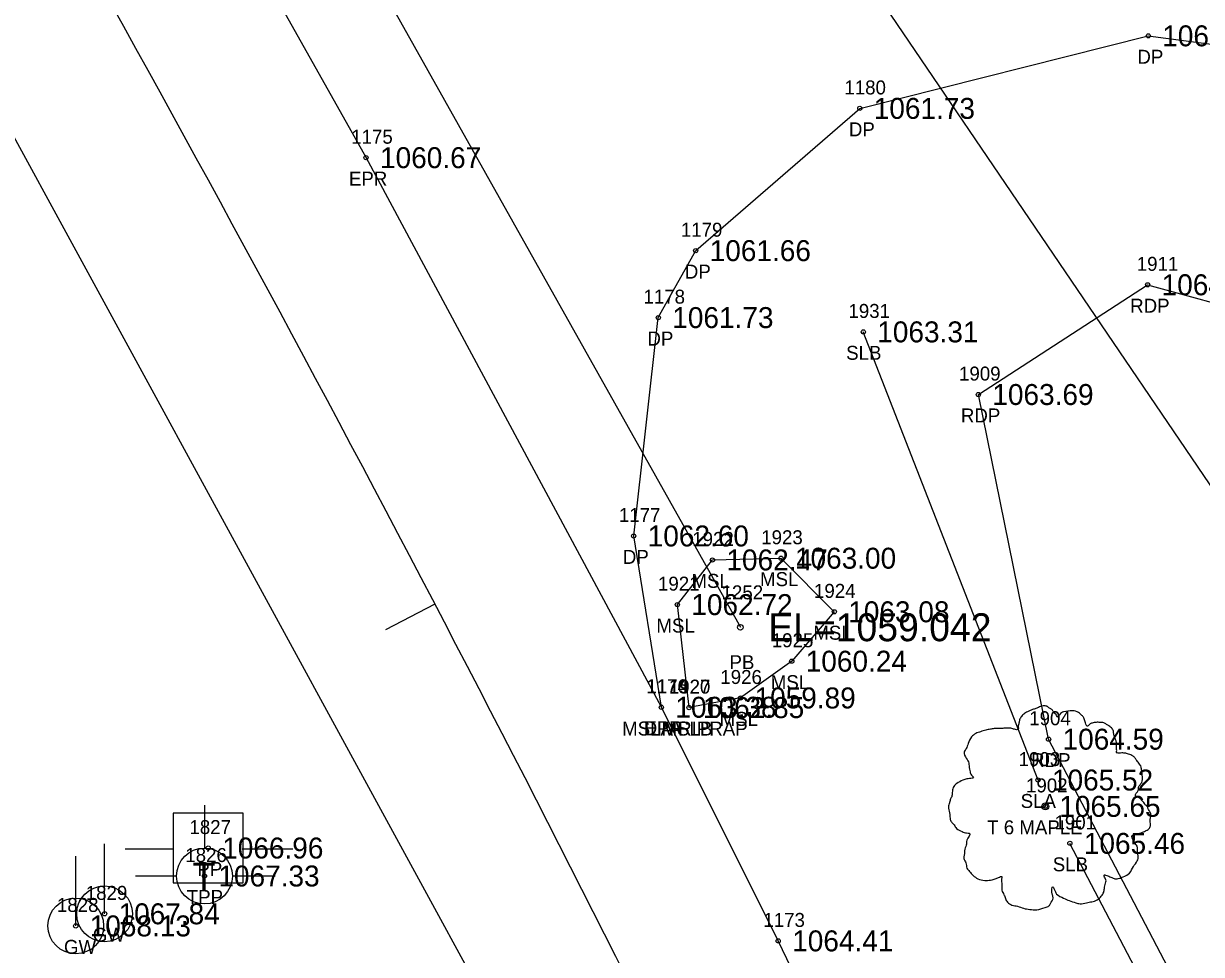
# Model space of a CAD drawing. Extents: x 1578957 to 1581675, y 1115963 to 1120391.
# Drawn here: x 1580328.3 to 1580412.6, y 1116687.4 to 1116754.1 of the extents above; entities that cross this region are included whole.
import ezdxf

# ---------------------------------------------------------------- set-up
doc = ezdxf.new("R2010")
doc.units = 0
for name, color, linetype in [('RD_EX_DR_ErosCtrl', 7, 'Continuous'), ('RD_EX_DR_ErosCtrl_txCode', 7, 'Continuous'), ('RD_EX_DR_Pipe', 7, 'Continuous'), ('RD_EX_DR_Pipe_txCode', 7, 'Continuous'), ('RD_EX_Driveway', 7, 'Continuous'), ('RD_EX_Driveway_txCode', 7, 'Continuous'), ('RD_EX_Misc', 7, 'Continuous'), ('RD_EX_Misc_txCode', 7, 'Continuous'), ('RD_EX_Road', 7, 'Continuous'), ('RD_EX_Road_txCode', 7, 'Continuous'), ('RD_EX_TX_DR_ErosCtrl_ELEV', 7, 'Continuous'), ('RD_EX_TX_Driveway_ELEV', 7, 'Continuous'), ('RD_EX_TX_Misc_ELEV', 7, 'Continuous'), ('RD_EX_TX_Road_ELEV', 7, 'Continuous'), ('RD_EX_TX_UT_ELEV', 7, 'Continuous'), ('RD_EX_TX_VEG_ELEV', 7, 'Continuous'), ('RD_EX_UT', 7, 'Continuous'), ('RD_EX_UT_txCode', 7, 'Continuous'), ('RD_EX_VEG', 7, 'Continuous'), ('RD_EX_VEG_txCode', 7, 'Continuous'), ('RD_HC_Cl', 7, 'Continuous'), ('RD_HC_Data_Tic', 7, 'Continuous'), ('RD_HC_Survey_ELEV', 7, 'Continuous'), ('RD_SMD_Locator', 7, 'Continuous'), ('RD_TX_Pipe_ElevEX', 7, 'Continuous')]:
    doc.layers.add(name, color=color, linetype=linetype)

msp = doc.modelspace()

# ---------------------------------------------------------------- linework, layer by layer
at = {"layer": 'RD_EX_DR_ErosCtrl'}
msp.add_lwpolyline([(1580451.644, 1116626.145), (1580425.185, 1116657.937), (1580401.684, 1116702.858), (1580396.655, 1116727.542), (1580408.781, 1116735.401), (1580424.859, 1116730.997)], dxfattribs=at)
at = {"layer": 'RD_EX_DR_Pipe'}
for p, q in [((1580419.856, 1116711.331), (1580368.903, 1116786.424)), ((1580339.82, 1116781.76), (1580379.606, 1116710.874))]:
    msp.add_line(p, q, dxfattribs=at)
at = {"layer": 'RD_EX_Driveway'}
msp.add_lwpolyline([(1580373.948, 1116705.146), (1580371.967, 1116717.412), (1580373.727, 1116733.051), (1580376.407, 1116737.846), (1580388.16, 1116748.035), (1580408.825, 1116753.23), (1580433.053, 1116750.029), (1580438.968, 1116746.574), (1580439.567, 1116747.108), (1580441.053, 1116743.875), (1580439.604, 1116740.437), (1580431.148, 1116730.746), (1580438.975, 1116723.82), (1580441.58, 1116722.877), (1580446.817, 1116718.233), (1580448.242, 1116715.43), (1580498.024, 1116671.045)], dxfattribs=at)
at = {"layer": 'RD_EX_Misc'}
msp.add_lwpolyline([(1580375.928, 1116705.121), (1580375.093, 1116712.496), (1580377.605, 1116715.696), (1580382.515, 1116715.819), (1580386.333, 1116711.981), (1580383.286, 1116708.443), (1580379.62, 1116705.812), (1580375.928, 1116705.121)], dxfattribs=at)
at = {"layer": 'RD_EX_Road'}
for points in [[(1580570.709, 1116498.672), (1580529.362, 1116480.651), (1580519.915, 1116479.429), (1580510.641, 1116479.835), (1580504.137, 1116481.669), (1580497.171, 1116485.134), (1580490.265, 1116490.584), (1580483.828, 1116498.293), (1580485.045, 1116499.021), (1580478.372, 1116510.012), (1580451.149, 1116557.411), (1580425.988, 1116599.549), (1580403.293, 1116644.829), (1580382.317, 1116688.414), (1580373.948, 1116705.146), (1580352.793, 1116744.505), (1580332.459, 1116780.718), (1580308.505, 1116820.533), (1580282.289, 1116862.52), (1580254.512, 1116905.196), (1580227.498, 1116946.748), (1580201.695, 1116988.255)], [(1580373.02, 1116418.007), (1580425.367, 1116439.243), (1580432.482, 1116444.206), (1580439.182, 1116451.493), (1580444.631, 1116463.6), (1580445.942, 1116475.004), (1580444.737, 1116484.458), (1580443.03, 1116489.176), (1580441.494, 1116488.993), (1580438.538, 1116496.398), (1580426.112, 1116533.955), (1580423.224, 1116543.596), (1580405.601, 1116590.015), (1580384.865, 1116635.186), (1580363.626, 1116679.911), (1580314.767, 1116769.462), (1580304.812, 1116786.681), (1580291.296, 1116810.327), (1580264.815, 1116852.682), (1580237.529, 1116894.266), (1580210.302, 1116936.027), (1580183.441, 1116978.209)]]:
    msp.add_lwpolyline(points, dxfattribs=at)
at = {"layer": 'RD_EX_UT'}
for p, q in [((1580341.215, 1116698.129), (1580341.215, 1116695.06)), ((1580343.978, 1116697.572), (1580338.978, 1116697.572)), ((1580338.978, 1116697.572), (1580338.978, 1116692.572)), ((1580343.978, 1116692.572), (1580343.978, 1116697.572)), ((1580334.062, 1116690.352), (1580334.062, 1116695.352)), ((1580335.547, 1116695.01), (1580339.016, 1116695.01)), ((1580343.907, 1116695.01), (1580347.547, 1116695.01)), ((1580331.997, 1116689.485), (1580331.997, 1116694.485)), ((1580336.284, 1116693.075), (1580339.215, 1116693.075)), ((1580343.215, 1116693.075), (1580346.284, 1116693.075)), ((1580338.978, 1116692.572), (1580343.978, 1116692.572))]:
    msp.add_line(p, q, dxfattribs=at)
for centre, radius in [((1580341.215, 1116693.06), 2), ((1580334.062, 1116690.352), 1.999), ((1580331.997, 1116689.485), 1.999)]:
    msp.add_circle(centre, radius, dxfattribs=at)
at = {"layer": 'RD_EX_VEG'}
for p, q in [((1580400.926, 1116699.933), (1580388.412, 1116732.028)), ((1580423.894, 1116655.865), (1580403.209, 1116695.395))]:
    msp.add_line(p, q, dxfattribs=at)
for centre, radius in [((1580401.454, 1116698.047), 0.25), ((1580401.442, 1116698.028), 0.0001)]:
    msp.add_circle(centre, radius, dxfattribs=at)
for points in [[(1580401.586, 1116705.214), (1580401.286, 1116705.239), (1580400.961, 1116705.139), (1580400.712, 1116705.039), (1580400.487, 1116704.964), (1580400.262, 1116704.864), (1580399.962, 1116704.689), (1580399.737, 1116704.489), (1580399.612, 1116704.239), (1580399.562, 1116704.014), (1580399.512, 1116703.739), (1580399.512, 1116703.564), (1580399.387, 1116703.539), (1580399.237, 1116703.564), (1580398.987, 1116703.639), (1580398.737, 1116703.639), (1580398.487, 1116703.639), (1580398.138, 1116703.614), (1580397.788, 1116703.614), (1580397.513, 1116703.564), (1580397.188, 1116703.515), (1580396.813, 1116703.39), (1580396.463, 1116703.265), (1580396.164, 1116703.015), (1580395.914, 1116702.54), (1580395.789, 1116702.19), (1580395.639, 1116701.94), (1580395.789, 1116701.49), (1580395.964, 1116701.141), (1580395.989, 1116700.941), (1580396.064, 1116700.516), (1580396.164, 1116700.291), (1580396.288, 1116700.091), (1580396.214, 1116700.066), (1580395.839, 1116700.016), (1580395.539, 1116699.916), (1580395.114, 1116699.691), (1580394.889, 1116699.466), (1580394.789, 1116699.141), (1580394.764, 1116698.792), (1580394.664, 1116698.592), (1580394.589, 1116698.317), (1580394.564, 1116698.242), (1580394.514, 1116697.917), (1580394.614, 1116697.467), (1580394.639, 1116697.117), (1580394.764, 1116696.892), (1580394.914, 1116696.718), (1580395.089, 1116696.468), (1580395.489, 1116696.243), (1580395.814, 1116696.143), (1580396.014, 1116696.118), (1580395.839, 1116695.618), (1580395.789, 1116695.268), (1580395.664, 1116694.868), (1580395.664, 1116694.793), (1580395.614, 1116694.319), (1580395.764, 1116693.994), (1580395.839, 1116693.619), (1580396.014, 1116693.394), (1580396.288, 1116693.094), (1580396.613, 1116692.869), (1580397.113, 1116692.744), (1580397.513, 1116692.769), (1580398.088, 1116692.944), (1580398.338, 1116693.019), (1580398.313, 1116692.844), (1580398.338, 1116692.469), (1580398.338, 1116692.045), (1580398.487, 1116691.72), (1580398.587, 1116691.445), (1580398.737, 1116691.195), (1580399.062, 1116690.97), (1580399.462, 1116690.895), (1580399.887, 1116690.745), (1580400.337, 1116690.67), (1580400.836, 1116690.645), (1580401.436, 1116690.795), (1580401.711, 1116690.92), (1580401.811, 1116691.095), (1580402.011, 1116691.47), (1580401.961, 1116691.695), (1580401.986, 1116692.294), (1580402.086, 1116692.119), (1580402.261, 1116691.77), (1580402.761, 1116691.47), (1580403.16, 1116691.295), (1580403.635, 1116691.145), (1580403.935, 1116691.07), (1580404.41, 1116691.145), (1580404.785, 1116691.22), (1580405.16, 1116691.345), (1580405.459, 1116691.62), (1580405.634, 1116691.895), (1580405.684, 1116692.169), (1580405.759, 1116692.544), (1580405.809, 1116692.719)], [(1580405.809, 1116692.719), (1580405.734, 1116692.894), (1580405.684, 1116693.144), (1580405.759, 1116693.119), (1580405.934, 1116693.069), (1580406.209, 1116692.944), (1580406.434, 1116692.869), (1580406.759, 1116692.894), (1580407.034, 1116692.994), (1580407.484, 1116693.269), (1580407.758, 1116693.744), (1580408.033, 1116694.144), (1580408.108, 1116694.468), (1580408.058, 1116694.693), (1580408.033, 1116695.193), (1580407.833, 1116695.443), (1580407.783, 1116695.568), (1580407.683, 1116695.968), (1580407.758, 1116696.018), (1580408.033, 1116696.068), (1580408.408, 1116696.193), (1580408.683, 1116696.318), (1580408.908, 1116696.493), (1580408.983, 1116696.718), (1580408.958, 1116697.117), (1580409.008, 1116697.517), (1580408.933, 1116697.667), (1580408.833, 1116697.817), (1580408.758, 1116698.017), (1580408.608, 1116698.167), (1580408.508, 1116698.317), (1580408.408, 1116698.417), (1580408.283, 1116698.567), (1580408.108, 1116698.692), (1580407.958, 1116698.742), (1580407.908, 1116698.892), (1580408.058, 1116699.091), (1580408.108, 1116699.191), (1580408.133, 1116699.416), (1580408.358, 1116699.766), (1580408.408, 1116700.166), (1580408.358, 1116700.591), (1580408.308, 1116700.866), (1580408.158, 1116701.141), (1580407.958, 1116701.39), (1580407.833, 1116701.565), (1580407.658, 1116701.69), (1580407.334, 1116701.815), (1580407.084, 1116701.865), (1580406.734, 1116701.865), (1580406.534, 1116701.915), (1580406.559, 1116701.965), (1580406.559, 1116702.115), (1580406.559, 1116702.39), (1580406.484, 1116702.84), (1580406.334, 1116703.34), (1580406.334, 1116703.365), (1580406.234, 1116703.614), (1580406.009, 1116703.814), (1580405.834, 1116703.914), (1580405.634, 1116704.039), (1580405.384, 1116704.064), (1580405.085, 1116704.064), (1580404.81, 1116704.014), (1580404.61, 1116703.914), (1580404.435, 1116703.789), (1580404.36, 1116703.939), (1580404.26, 1116704.239), (1580404.21, 1116704.389), (1580404.06, 1116704.564), (1580403.835, 1116704.764), (1580403.385, 1116704.889), (1580402.761, 1116704.814), (1580402.461, 1116704.614), (1580402.311, 1116704.439), (1580402.261, 1116704.564), (1580402.061, 1116704.764), (1580401.961, 1116704.939), (1580401.786, 1116705.064), (1580401.636, 1116705.164), (1580401.536, 1116705.214)]]:
    msp.add_spline(points, degree=3, dxfattribs=at)
at = {"layer": 'RD_HC_Cl'}
msp.add_arc((1578700.887, 1115846.201), 1869.668, 25.909481, 32.948945, dxfattribs=at)
at = {"layer": 'RD_HC_Data_Tic'}
msp.add_line((1580357.727, 1116712.539), (1580354.182, 1116710.685), dxfattribs=at)
at = {"layer": 'RD_SMD_Locator'}
for centre, radius in [((1580408.825, 1116753.23), 0.15), ((1580388.16, 1116748.035), 0.15), ((1580352.793, 1116744.505), 0.15), ((1580376.407, 1116737.846), 0.15), ((1580408.781, 1116735.401), 0.15), ((1580373.727, 1116733.051), 0.15), ((1580388.412, 1116732.028), 0.15), ((1580396.655, 1116727.542), 0.15), ((1580371.967, 1116717.412), 0.15), ((1580377.605, 1116715.696), 0.15), ((1580382.515, 1116715.819), 0.15), ((1580375.093, 1116712.496), 0.15), ((1580386.333, 1116711.981), 0.15), ((1580379.606, 1116710.874), 0.2), ((1580383.286, 1116708.443), 0.15), ((1580379.62, 1116705.812), 0.15), ((1580373.948, 1116705.146), 0.15), ((1580373.948, 1116705.146), 0.15), ((1580375.928, 1116705.121), 0.15), ((1580375.928, 1116705.121), 0.15), ((1580401.684, 1116702.858), 0.15), ((1580400.926, 1116699.933), 0.15), ((1580401.454, 1116698.047), 0.15), ((1580403.209, 1116695.395), 0.15), ((1580341.487, 1116695.063), 0.15), ((1580341.215, 1116693.06), 0.15), ((1580334.062, 1116690.352), 0.15), ((1580331.997, 1116689.485), 0.15), ((1580382.317, 1116688.414), 0.15)]:
    msp.add_circle(centre, radius, dxfattribs=at)

# ---------------------------------------------------------------- texts
at = {"layer": 'RD_EX_DR_ErosCtrl_txCode'}
for s, p in [('1911', (1580408.001, 1116736.401)), ('RDP', (1580407.529, 1116733.401)), ('1909', (1580395.269, 1116728.542)), ('RDP', (1580395.403, 1116725.542)), ('1904', (1580400.298, 1116703.858)), ('RDP', (1580400.432, 1116700.858))]:
    msp.add_text(s, height=1, dxfattribs=at).set_placement(p)
at = {"layer": 'RD_EX_DR_Pipe_txCode'}
for s, p in [('1252', (1580378.259, 1116712.874)), ('PB', (1580378.826, 1116707.874))]:
    msp.add_text(s, height=1, dxfattribs=at).set_placement(p)
at = {"layer": 'RD_EX_Driveway_txCode'}
for s, p in [('DP', (1580408.045, 1116751.23)), ('1180', (1580387.057, 1116749.035)), ('DP', (1580387.38, 1116746.035)), ('1179', (1580375.344, 1116738.846)), ('DP', (1580375.627, 1116735.846)), ('1178', (1580372.664, 1116734.051)), ('DP', (1580372.947, 1116731.051)), ('1177', (1580370.904, 1116718.412)), ('DP', (1580371.187, 1116715.412)), ('1176', (1580372.862, 1116706.146)), ('DPA', (1580372.68, 1116703.146))]:
    msp.add_text(s, height=1, dxfattribs=at).set_placement(p)
at = {"layer": 'RD_EX_Misc_txCode'}
for s, p in [('1922', (1580376.158, 1116716.696)), ('1923', (1580381.099, 1116716.819)), ('1921', (1580373.706, 1116713.496)), ('MSL', (1580376.103, 1116713.696)), ('MSL', (1580381.013, 1116713.819)), ('1924', (1580384.881, 1116712.981)), ('MSL', (1580373.591, 1116710.496)), ('MSL', (1580384.831, 1116709.981)), ('1925', (1580381.857, 1116709.443)), ('1926', (1580378.171, 1116706.812)), ('MSL', (1580381.783, 1116706.443)), ('1920', (1580374.477, 1116706.121)), ('1927', (1580374.484, 1116706.121)), ('MSL', (1580378.118, 1116703.812)), ('MSLA RIPRAP', (1580371.134, 1116703.121)), ('MSLB', (1580373.958, 1116703.121))]:
    msp.add_text(s, height=1, dxfattribs=at).set_placement(p)
at = {"layer": 'RD_EX_Road_txCode'}
for s, p in [('1175', (1580351.73, 1116745.505)), ('EPR', (1580351.565, 1116742.505)), ('1174', (1580372.885, 1116706.146)), ('EPR', (1580372.72, 1116703.146)), ('1173', (1580381.254, 1116689.414))]:
    msp.add_text(s, height=1, dxfattribs=at).set_placement(p)
at = {"layer": 'RD_EX_TX_DR_ErosCtrl_ELEV'}
for s, p in [('1064.10', (1580409.781, 1116734.651)), ('1063.69', (1580397.655, 1116726.792)), ('1064.59', (1580402.684, 1116702.108))]:
    msp.add_text(s, height=1.5, dxfattribs=at).set_placement(p)
at = {"layer": 'RD_EX_TX_Driveway_ELEV'}
for s, p in [('1062.50', (1580409.825, 1116752.48)), ('1061.73', (1580389.16, 1116747.285)), ('1061.66', (1580377.407, 1116737.096)), ('1061.73', (1580374.727, 1116732.301)), ('1062.60', (1580372.967, 1116716.662)), ('1063.38', (1580374.948, 1116704.396))]:
    msp.add_text(s, height=1.5, dxfattribs=at).set_placement(p)
at = {"layer": 'RD_EX_TX_Misc_ELEV'}
for s, p in [('1062.47', (1580378.605, 1116714.946)), ('1063.00', (1580383.515, 1116715.069)), ('1062.72', (1580376.093, 1116711.746)), ('1063.08', (1580387.333, 1116711.231)), ('1060.24', (1580384.286, 1116707.693)), ('1059.89', (1580380.62, 1116705.062)), ('1062.85', (1580376.928, 1116704.371)), ('1062.85', (1580376.928, 1116704.371))]:
    msp.add_text(s, height=1.5, dxfattribs=at).set_placement(p)
at = {"layer": 'RD_EX_TX_Road_ELEV'}
for s, p in [('1060.67', (1580353.793, 1116743.755)), ('1063.38', (1580374.948, 1116704.396)), ('1064.41', (1580383.317, 1116687.664))]:
    msp.add_text(s, height=1.5, dxfattribs=at).set_placement(p)
at = {"layer": 'RD_EX_TX_UT_ELEV'}
for s, p in [('1067.33', (1580342.215, 1116692.31)), ('1067.84', (1580335.062, 1116689.602)), ('1068.13', (1580332.997, 1116688.735))]:
    msp.add_text(s, height=1.5, dxfattribs=at).set_placement(p)
at = {"layer": 'RD_EX_TX_VEG_ELEV'}
for s, p in [('1063.31', (1580389.412, 1116731.278)), ('1065.52', (1580401.926, 1116699.183)), ('1065.65', (1580402.454, 1116697.297)), ('1065.46', (1580404.209, 1116694.645))]:
    msp.add_text(s, height=1.5, dxfattribs=at).set_placement(p)
at = {"layer": 'RD_EX_UT'}
msp.add_text('T', height=2, dxfattribs=at).set_placement((1580340.366, 1116692.012))
at = {"layer": 'RD_EX_UT_txCode'}
for s, p in [('1827', (1580340.141, 1116696.063)), ('1826', (1580339.845, 1116694.06)), ('PP', (1580340.708, 1116693.063)), ('1829', (1580332.716, 1116691.352)), ('1828', (1580330.65, 1116690.485)), ('TPP', (1580339.947, 1116691.06)), ('GW', (1580333.22, 1116688.352)), ('GW', (1580331.154, 1116687.485))]:
    msp.add_text(s, height=1, dxfattribs=at).set_placement(p)
at = {"layer": 'RD_EX_VEG_txCode'}
for s, p in [('1931', (1580387.349, 1116733.028)), ('SLB', (1580387.184, 1116730.028)), ('1903', (1580399.54, 1116700.933)), ('1902', (1580400.068, 1116699.047)), ('SLA', (1580399.682, 1116697.933)), ('1901', (1580402.107, 1116696.395)), ('T 6 MAPLE', (1580397.285, 1116696.047)), ('SLB', (1580401.981, 1116693.395))]:
    msp.add_text(s, height=1, dxfattribs=at).set_placement(p)
at = {"layer": 'RD_HC_Survey_ELEV'}
msp.add_text('1066.96', height=1.5, dxfattribs=at).set_placement((1580342.487, 1116694.313))
at = {"layer": 'RD_TX_Pipe_ElevEX'}
msp.add_text('EL=1059.042', height=2, dxfattribs=at).set_placement((1580381.606, 1116709.874))

doc.saveas('drawing.dxf')
